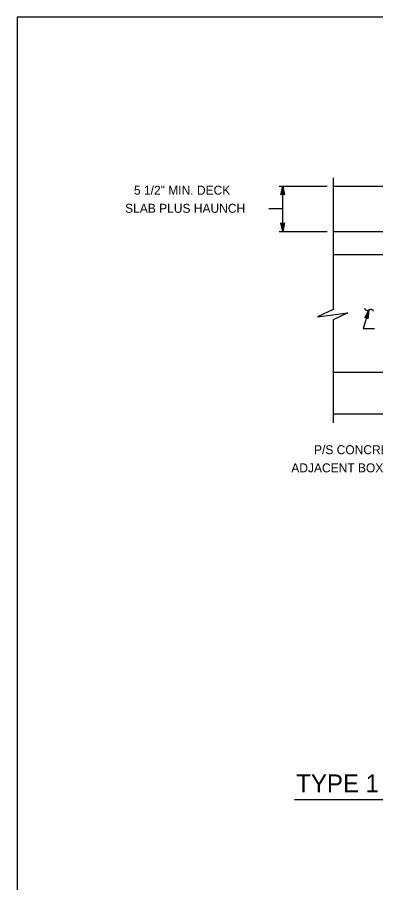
# Model space of a CAD drawing. Extents: x 636530 to 644067, y 294168 to 299122.
# Drawn here: x 639887.8 to 640007.6, y 296834 to 297123.5 of the extents above; entities that cross this region are included whole.
import ezdxf

# ---------------------------------------------------------------- set-up
doc = ezdxf.new("R2010")
doc.units = 0
doc.layers.add('1', color=7, linetype='Continuous')

msp = doc.modelspace()

# ---------------------------------------------------------------- linework, layer by layer
at = {"layer": '1'}
for p, q in [((640673.78, 297123.48), (639887.78, 297123.48)), ((639887.78, 297123.48), (639887.78, 296559.48)), ((639993.35, 297069.74), (639993.35, 297025.78)), ((639975.37, 297067.02), (639991.4, 297067.02)), ((639976.49, 297051.78), (639976.49, 297067.02)), ((639993.35, 297067.02), (640134.09, 297067.02)), ((639971.81, 297059.5), (639976.49, 297059.5)), ((639975.37, 297051.78), (639991.4, 297051.78)), ((639993.35, 297051.78), (640055.74, 297051.78)), ((639993.35, 297044.16), (640035.41, 297044.16)), ((640005.33, 297025.63), (640003.41, 297019.41)), ((639993.35, 297022.26), (639993.35, 296987.79)), ((640003.41, 297019.41), (640007.21, 297019.41)), ((639993.35, 297004.79), (640035.41, 297004.79)), ((639993.35, 296990.82), (640119.23, 296990.82)), ((639980.41, 296861.77), (640279.51, 296861.77))]:
    msp.add_line(p, q, dxfattribs=at)
for points in [[(639976.49, 297067.02), (639977.05, 297064.04), (639976.97, 297064.15), (639976.89, 297064.27), (639976.79, 297064.33), (639976.69, 297064.38), (639976.59, 297064.4), (639976.49, 297064.42), (639976.39, 297064.4), (639976.29, 297064.38), (639976.19, 297064.33), (639976.09, 297064.27), (639976.01, 297064.15), (639975.93, 297064.04), (639976.49, 297067.02), (639976.01, 297064.15), (639976.09, 297064.27), (639976.49, 297067.02), (639976.19, 297064.33), (639976.29, 297064.38), (639976.49, 297067.02), (639976.39, 297064.4), (639976.49, 297064.42), (639976.49, 297067.02), (639976.59, 297064.4), (639976.69, 297064.38), (639976.49, 297067.02), (639976.79, 297064.33), (639976.89, 297064.27), (639976.49, 297067.02), (639976.97, 297064.15)], [(639976.49, 297051.78), (639975.93, 297054.76), (639976.01, 297054.65), (639976.09, 297054.53), (639976.19, 297054.47), (639976.29, 297054.41), (639976.39, 297054.4), (639976.49, 297054.38), (639976.59, 297054.4), (639976.69, 297054.41), (639976.79, 297054.47), (639976.89, 297054.53), (639976.97, 297054.65), (639977.05, 297054.76), (639976.49, 297051.78), (639976.97, 297054.65), (639976.89, 297054.53), (639976.49, 297051.78), (639976.79, 297054.47), (639976.69, 297054.41), (639976.49, 297051.78), (639976.59, 297054.4), (639976.49, 297054.38), (639976.49, 297051.78), (639976.39, 297054.4), (639976.29, 297054.41), (639976.49, 297051.78), (639976.19, 297054.47), (639976.09, 297054.53), (639976.49, 297051.78), (639976.01, 297054.65)], [(639993.35, 297025.78), (639988.16, 297023.24), (639998.31, 297024.62), (639993.35, 297022.26)], [(640005.33, 297025.63), (640004.99, 297022.61), (640004.9, 297022.88), (640004.75, 297023.05), (640004.57, 297023.14), (640004.36, 297023.17), (640004.14, 297023.11), (640003.92, 297022.94), (640005.33, 297025.63), (640004.14, 297023.11), (640004.36, 297023.17), (640005.33, 297025.63), (640004.57, 297023.14), (640004.75, 297023.05), (640005.33, 297025.63), (640004.9, 297022.88)]]:
    msp.add_lwpolyline(points, dxfattribs=at)
msp.add_spline([(640003.85, 297026.12), (640004.54, 297025.42), (640006.13, 297025.83), (640006.82, 297025.19)], degree=3, dxfattribs=at)

# ---------------------------------------------------------------- texts
for s, height, p in [('5 1/2" MIN. DECK', 3, (639926.78, 297064.15)), ('SLAB PLUS HAUNCH', 3, (639923.82, 297058.08)), ('P/S CONCRETE', 3, (639986.97, 296977.32)), ('ADJACENT BOX BEAM', 3, (639979.38, 296971.25)), ('TYPE 1 APPROACH SLAB (WITHOUT OVERLAY) - DETAIL 10', 6, (639981.04, 296864.18))]:
    msp.add_text(s, height=height, dxfattribs=at).set_placement(p)

doc.saveas('drawing.dxf')
